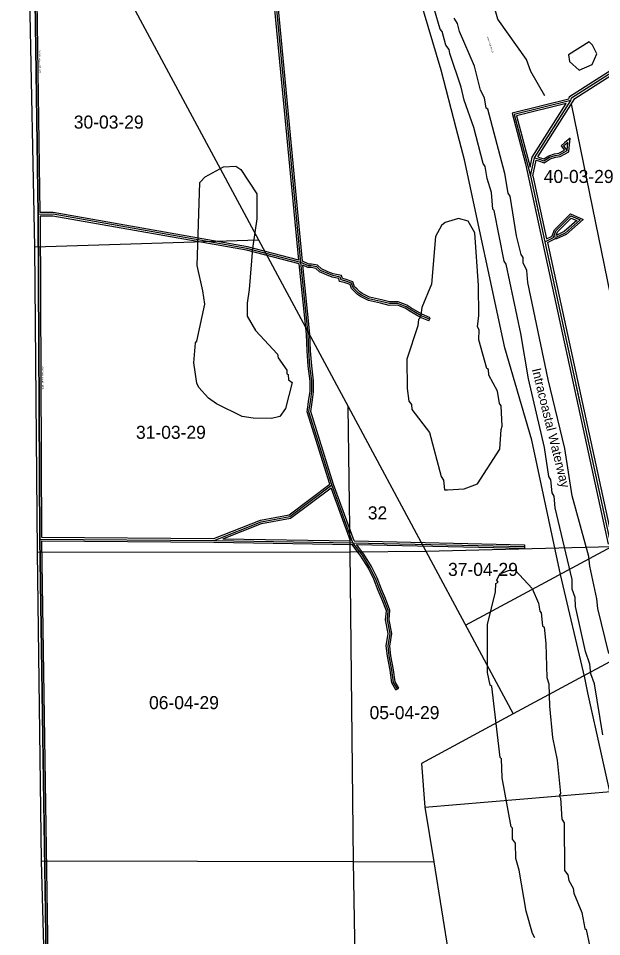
# Model space of a CAD drawing. Extents: x 418523 to 616617, y 1878279 to 2196743.
# Drawn here: x 518177 to 528234, y 2123964 to 2139807 of the extents above; entities that cross this region are included whole.
import ezdxf

# ---------------------------------------------------------------- set-up
doc = ezdxf.new("R2010")
doc.units = 0
for name, color, linetype in [('Level 1', 7, 'Continuous'), ('Level 10', 7, 'Continuous'), ('Level 2', 7, 'Continuous'), ('Level 22', 7, 'Continuous'), ('Level 23', 7, 'Continuous'), ('Level 31', 7, 'Continuous'), ('Level 32', 7, 'Continuous'), ('Level 34', 7, 'Continuous'), ('Level 41', 7, 'Continuous'), ('Level 5', 7, 'Continuous'), ('Level 55', 7, 'Continuous'), ('Level 7', 7, 'Continuous'), ('Level 8', 7, 'Continuous')]:
    doc.layers.add(name, color=color, linetype=linetype)

msp = doc.modelspace()

# ---------------------------------------------------------------- linework, layer by layer
at = {"layer": 'Level 1'}
for p, q in [((518462.465, 2135863.104), (518348.367, 2141259.564)), ((519965.071, 2140360.836), (522316.11, 2135985.383)), ((518462.465, 2135863.104), (522316.11, 2135985.383)), ((522316.11, 2135985.383), (523861.072, 2133110.1)), ((518504.594, 2130597.928), (518462.465, 2135863.104)), ((523897.962, 2130603.473), (523861.072, 2133110.1)), ((523861.072, 2133110.1), (525201.803, 2130614.903)), ((532243.044, 2130792.579), (526710.735, 2127806.673)), ((518504.594, 2130597.928), (523897.962, 2130603.473)), ((518577.788, 2125272.191), (518504.594, 2130597.928)), ((523897.962, 2130603.473), (525201.803, 2130614.903)), ((523956.884, 2125257.898), (523897.962, 2130603.473)), ((525201.803, 2130614.903), (528410.085, 2130695.816)), ((525201.803, 2130614.903), (526710.735, 2127806.673)), ((525884.798, 2129338.762), (528410.085, 2130695.816)), ((526710.735, 2127806.673), (525128.474, 2126952.692)), ((525128.474, 2126952.692), (525187.281, 2126200.346)), ((525187.281, 2126200.346), (528462.31, 2126474.807)), ((525187.281, 2126200.346), (525338.902, 2125256.271)), ((518720.675, 2119931.434), (518577.788, 2125272.191)), ((518577.788, 2125272.191), (523956.884, 2125257.898)), ((523956.884, 2125257.898), (525338.902, 2125256.271)), ((524045.598, 2120036.149), (523956.884, 2125257.898)), ((525338.901, 2125256.271), (526043.429, 2120869.498))]:
    msp.add_line(p, q, dxfattribs=at)
at = {"layer": 'Level 10'}
msp.add_lwpolyline([(518920.585, 2105742.49), (518855.42, 2110390.494), (518547.021, 2130824.007), (518519.914, 2136425.148), (518443.81, 2141735.281), (518425.805, 2141993.287), (518399.789, 2142835.308), (518384.765, 2144030.338), (518300.719, 2146401.396), (518324.719, 2146435.398), (518325.717, 2146508.4), (518312.717, 2146489.399), (518176.63, 2150940.51), (518184.63, 2150941.51), (518185.667, 2151205.834)], dxfattribs=at)
at = {"layer": 'Level 22'}
for p, q in [((527714.251, 2138434.701), (529380.745, 2139501.304)), ((527074.381, 2137397.941), (527703.672, 2138391.096)), ((527703.672, 2138391.096), (527704.306, 2138391.821)), ((527704.304, 2138391.094), (527703.672, 2138391.096)), ((527704.306, 2138391.821), (527714.251, 2138434.701)), ((527007.905, 2137093.047), (527074.381, 2137397.941)), ((527007.905, 2137093.047), (527255.284, 2135953.467)), ((527255.284, 2135953.467), (528385.785, 2130743.679))]:
    msp.add_line(p, q, dxfattribs=at)
at = {"layer": 'Level 23'}
for p, q in [((527678.966, 2138459.608), (529325.08, 2139513.167)), ((527771.972, 2138424.15), (529374.635, 2139449.901)), ((527036.807, 2137413.374), (527624.237, 2138340.464)), ((527132.852, 2137415.481), (527771.972, 2138424.15)), ((527668.203, 2138413.201), (527678.966, 2138459.609)), ((526999.408, 2137241.847), (527036.807, 2137413.374)), ((527048.841, 2137093.028), (527107.009, 2137359.808)), ((526922.83, 2137296.399), (527216.195, 2135944.981)), ((527048.842, 2137093.027), (527285.72, 2136001.82)), ((527216.194, 2135944.984), (528346.694, 2130735.196)), ((527298.83, 2135941.417), (528419.155, 2130778.526))]:
    msp.add_line(p, q, dxfattribs=at)
at = {"layer": 'Level 31'}
for p, q in [((527703.672, 2138391.096), (526727.389, 2138148.738)), ((526727.389, 2138148.738), (527007.905, 2137093.047)), ((518519.741, 2136425.096), (518546.749, 2130824.246)), ((523945.94, 2130761.135), (523583.1, 2131757.141)), ((518546.749, 2130824.246), (518855.02, 2110390.276)), ((518546.749, 2130824.246), (521549.992, 2130800.546)), ((521549.992, 2130800.546), (523945.94, 2130761.135)), ((523945.94, 2130761.135), (526905.752, 2130696.218))]:
    msp.add_line(p, q, dxfattribs=at)
for points in [[(523047.834, 2135596.709), (522602.31, 2140268.071), (522554.647, 2140447.181), (522488.078, 2140638.727), (522391.923, 2140772.556), (522315.375, 2140912.86), (522186.037, 2141126.824), (522056.93, 2141402.251), (521995.28, 2141641.057), (521933.593, 2141870.046), (521885.9, 2142039.701), (521791.092, 2142449.201)], [(518425.359, 2141993.122), (518443.64, 2141734.835), (518519.741, 2136425.096)], [(527638.681, 2137525.032), (527653.725, 2137669.361), (527614.91, 2137635.495)], [(527074.381, 2137397.941), (527156.128, 2137379.464), (527237.828, 2137347.531), (527334.709, 2137409.375), (527431.165, 2137441.034), (527508.283, 2137453.124), (527638.681, 2137525.032)], [(527614.91, 2137635.495), (527576.094, 2137601.628), (527638.681, 2137525.032)], [(523047.834, 2135596.709), (522118.411, 2135838.731), (518775.305, 2136427.031), (518519.741, 2136425.096)], [(527411.028, 2136044.559), (527446.127, 2136142.992), (527704.17, 2136397.742), (527861.869, 2136328.443), (527603.926, 2136101.696)], [(527603.926, 2136101.696), (527445.72, 2136028.433), (527411.028, 2136044.559)], [(527255.284, 2135953.467), (527404.648, 2136026.761), (527411.028, 2136044.559)], [(525266.304, 2134614.64), (525121.836, 2134674.808), (524929.548, 2134788.977), (524862.103, 2134832.501), (524717.933, 2134887.216), (524573.24, 2134884.834), (524428.695, 2134922.821), (524221.626, 2134967.948), (524091.714, 2135033.523), (524043.498, 2135065.704), (523995.655, 2135113.158), (523947.494, 2135160.251), (523919.031, 2135238.183), (523803.24, 2135277.522), (523740.749, 2135293.026), (523726.4, 2135342.904), (523596.352, 2135371.022), (523500.141, 2135408.836), (523384.702, 2135457.994), (523322.07, 2135520.778), (523225.778, 2135536.408), (523177.771, 2135539.131), (523047.834, 2135596.709)], [(523583.1, 2131757.141), (523187.775, 2133019.853), (523217.299, 2133230.681), (523237.073, 2133367.716), (523237.747, 2133551.011), (523205.209, 2133808.983), (523186.581, 2134069.814), (523173.428, 2134358.627), (523047.834, 2135596.709)], [(521549.992, 2130800.546), (522361.249, 2131120.843), (522857.932, 2131214.652), (523583.1, 2131757.141)], [(524713.035, 2128237.641), (524645.832, 2128351.356), (524617.536, 2128563.85), (524570.395, 2128806.961), (524551.748, 2128979.053), (524586.331, 2129192.408), (524538.855, 2129430.066), (524553.979, 2129592.215), (524477.6, 2129788.155), (524410.568, 2129947.693), (524334.182, 2130141.088), (524238.528, 2130335.645), (524109.125, 2130545.601), (523945.94, 2130761.135)]]:
    msp.add_lwpolyline(points, dxfattribs=at)
at = {"layer": 'Level 32'}
for p, q in [((527668.203, 2138413.201), (526690.563, 2138170.506)), ((527624.237, 2138340.464), (526764.215, 2138126.968)), ((526690.563, 2138170.506), (526922.83, 2137296.399)), ((526764.215, 2138126.968), (526999.408, 2137241.847)), ((518549.886, 2136395.321), (518576.607, 2130854.011)), ((527587.38, 2136127.095), (527449.551, 2136063.268)), ((527298.83, 2135941.417), (527428.784, 2136005.186)), ((527458.327, 2136001.21), (527428.784, 2136005.186)), ((527620.474, 2136076.297), (527458.327, 2136001.21)), ((525254.77, 2134586.945), (525277.837, 2134642.335)), ((523902.822, 2130791.848), (523568.735, 2131708.927)), ((523967.106, 2130790.677), (523611.525, 2131766.761)), ((518576.607, 2130854.011), (521544.399, 2130830.591)), ((518577.209, 2130794.002), (518884.621, 2110416.953)), ((518577.21, 2130794.002), (521549.756, 2130770.546)), ((521549.756, 2130770.546), (523930.84, 2130731.377)), ((521701.378, 2130828.06), (523902.822, 2130791.848)), ((523967.106, 2130790.677), (526906.41, 2130726.211)), ((524007.309, 2130729.78), (526905.095, 2130666.224)), ((526906.41, 2130726.211), (526905.095, 2130666.224)), ((524687.207, 2128222.378), (524738.862, 2128252.905))]:
    msp.add_line(p, q, dxfattribs=at)
for points in [[(523076.033, 2135617.027), (522631.94, 2140273.389), (522583.351, 2140455.975), (522514.985, 2140652.693), (522417.37, 2140788.554), (522341.392, 2140927.811), (522212.53, 2141140.99), (522085.279, 2141412.454), (522024.288, 2141648.709), (521962.519, 2141878.007), (521914.97, 2142047.148), (521820.97, 2142453.159)], [(523013.898, 2135636.546), (522572.681, 2140262.753), (522525.942, 2140438.387), (522461.171, 2140624.761), (522366.476, 2140756.558), (522289.357, 2140897.908), (522159.545, 2141112.658), (522028.58, 2141392.046), (521966.271, 2141633.406), (521904.668, 2141862.085), (521856.83, 2142032.253), (521767.595, 2142417.683)], [(518456.771, 2141974.246), (518473.625, 2141736.11), (518549.313, 2136455.321)], [(527666.896, 2137506.331), (527691.47, 2137742.109), (527595.186, 2137658.101)], [(527132.852, 2137415.481), (527164.945, 2137408.229), (527234.542, 2137381.026), (527321.756, 2137436.699), (527424.117, 2137470.296), (527498.42, 2137481.945), (527592.676, 2137533.921)], [(527595.186, 2137658.101), (527534.484, 2137605.139), (527592.676, 2137533.921)], [(527107.009, 2137359.808), (527147.311, 2137350.699), (527241.114, 2137314.036), (527347.66, 2137382.05), (527438.212, 2137411.771), (527518.146, 2137424.303), (527666.896, 2137506.331)], [(523013.898, 2135636.546), (522124.8, 2135868.068), (518777.811, 2136457.051), (518549.312, 2136455.321)], [(527382.77, 2136054.636), (527420.171, 2136159.526), (527697.589, 2136433.403), (527917.018, 2136336.978), (527620.474, 2136076.297)], [(523020.092, 2135572.931), (522112.021, 2135809.393), (518772.799, 2136397.01), (518549.886, 2136395.322)], [(527449.551, 2136063.268), (527472.083, 2136126.459), (527710.75, 2136362.081), (527806.72, 2136319.908), (527587.38, 2136127.095)], [(527285.72, 2136001.82), (527380.512, 2136048.336), (527382.788, 2136054.684)], [(525277.837, 2134642.335), (525135.329, 2134701.687), (524945.345, 2134814.488), (524875.708, 2134859.426), (524723.195, 2134917.307), (524576.873, 2134914.899), (524435.704, 2134951.998), (524231.74, 2134996.449), (524106.855, 2135059.486), (524062.565, 2135089.047), (524016.705, 2135134.534), (523973.337, 2135176.94), (523942.283, 2135261.968), (523811.692, 2135306.336), (523764.79, 2135317.972), (523750.273, 2135368.436), (523605.066, 2135399.832), (523511.507, 2135436.603), (523401.822, 2135483.311), (523336.455, 2135548.836), (523229.039, 2135566.272), (523184.927, 2135568.774), (523076.033, 2135617.027)], [(523548.125, 2131768.443), (523157.128, 2133017.331), (523187.596, 2133234.905), (523207.08, 2133369.926), (523207.74, 2133549.181), (523175.342, 2133806.036), (523156.63, 2134068.063), (523143.497, 2134356.43), (523020.092, 2135572.931)], [(523611.525, 2131766.761), (523218.421, 2133022.376), (523247, 2133226.458), (523267.065, 2133365.508), (523267.754, 2133552.841), (523235.075, 2133811.931), (523216.534, 2134071.565), (523203.36, 2134360.826), (523082.894, 2135548.358)], [(525254.77, 2134586.945), (525108.344, 2134647.929), (524913.751, 2134763.466), (524848.497, 2134805.576), (524712.671, 2134857.124), (524569.608, 2134854.769), (524421.685, 2134893.643), (524211.513, 2134939.447), (524076.572, 2135007.561), (524024.43, 2135042.361), (523974.604, 2135091.782), (523921.65, 2135143.561), (523895.78, 2135214.398), (523794.788, 2135248.709), (523716.708, 2135268.081), (523702.528, 2135317.371), (523587.639, 2135342.212), (523488.775, 2135381.068), (523367.583, 2135432.676), (523307.684, 2135492.72), (523222.517, 2135506.544), (523170.615, 2135509.487), (523082.895, 2135548.358)], [(521544.399, 2130830.591), (522352.881, 2131149.794), (522845.53, 2131242.841), (523548.125, 2131768.443)], [(521701.378, 2130828.06), (522369.616, 2131091.892), (522870.334, 2131186.463), (523568.735, 2131708.927)], [(524687.207, 2128222.378), (524616.899, 2128341.346), (524587.915, 2128559.01), (524540.705, 2128802.483), (524521.485, 2128979.851), (524555.849, 2129191.852), (524508.577, 2129428.488), (524523.448, 2129587.933), (524449.79, 2129776.894), (524382.785, 2129936.371), (524306.725, 2130128.94), (524212.237, 2130321.123), (524084.34, 2130528.636), (523930.84, 2130731.377)], [(524738.862, 2128252.905), (524674.765, 2128361.366), (524647.158, 2128568.689), (524600.085, 2128811.441), (524582.011, 2128978.254), (524616.814, 2129192.965), (524569.133, 2129431.644), (524584.509, 2129596.496), (524505.41, 2129799.416), (524438.352, 2129959.016), (524361.64, 2130153.236), (524264.819, 2130350.166), (524133.911, 2130562.564), (524007.308, 2130729.781)]]:
    msp.add_lwpolyline(points, dxfattribs=at)
at = {"layer": 'Level 5'}
for points in [[(527254.744, 2138472.366), (527014.321, 2138889.963), (526939.985, 2139098.638), (526442.053, 2139792.191), (526318.481, 2140242.751), (526344.695, 2140617.821), (526479.479, 2141050.852)], [(528252.59, 2127448.338), (528113.71, 2128324.119), (528047.575, 2128499.413), (528031.461, 2128666.207), (527957.145, 2128883.181), (527784.597, 2129659.05), (527776.784, 2129817.443), (527727.22, 2129959.326), (527727.747, 2130126.051), (527431.647, 2131360.819), (527415.633, 2131560.953), (527382.48, 2131619.405), (527358.216, 2131844.59), (527325.034, 2131903.041), (527251.643, 2132403.453), (526972.055, 2133588.13), (526841.256, 2134372.208), (526586.679, 2135565.126), (526553.497, 2135615.276), (526381.306, 2136491.157), (526356.355, 2136516.257), (526332.3, 2136799.764), (526258.054, 2137041.75), (526225.359, 2137250.285), (526192.177, 2137300.406), (526027.502, 2137926.19), (525862.28, 2138393.55), (525813.015, 2138618.795), (525614.83, 2139202.987), (525606.728, 2139269.719), (525548.605, 2139344.941), (525482.66, 2139578.556), (525449.478, 2139620.366), (525350.52, 2139954.154)], [(526039.271, 2138984.876), (525782.765, 2139577.569), (525749.911, 2139719.421), (525691.849, 2139811.284)], [(528357.164, 2128848.525), (528167.935, 2129624.432), (528151.821, 2129791.226), (528028.638, 2130358.49), (528012.485, 2130525.283), (527724.108, 2131568.276), (527601.74, 2132385.636), (527313.851, 2133578.683), (526960.801, 2135247.131), (526944.817, 2135455.606), (526878.543, 2135589.189), (526878.841, 2135680.891), (526845.66, 2135731.032), (526763.342, 2136056.42), (526657.216, 2136740.356), (526624.035, 2136790.477), (526566.787, 2137132.465), (526270.27, 2138242.15), (526245.33, 2138258.92), (526212.535, 2138434.084), (526146.301, 2138567.696), (526039.271, 2138984.876)]]:
    msp.add_lwpolyline(points, dxfattribs=at)
msp.add_lwpolyline([(527848.015, 2138912.262), (528073.428, 2139011.577), (528149.075, 2139194.712), (528074.531, 2139345.026), (528016.379, 2139403.576), (527665.497, 2139179.647), (527681.78, 2139062.875), (527848.015, 2138912.262)], close=True, dxfattribs=at)
at = {"layer": 'Level 55'}
for p, q in [((527704.304, 2138391.094), (527704.306, 2138391.821)), ((529140.104, 2131332), (527716.45, 2138331.374))]:
    msp.add_line(p, q, dxfattribs=at)
at = {"layer": 'Level 7'}
for points in [[(522226.48, 2132911.686), (522034.805, 2132937.355), (521593.693, 2133155.536), (521452.309, 2133256.037), (521286.172, 2133439.96), (521253.08, 2133515.111), (521204.212, 2133865.41), (521230.326, 2134207.099), (521255.436, 2134240.38), (521390.866, 2134873.487), (521358.311, 2135107.033), (521259.671, 2135540.822), (521306.024, 2136974.549), (521398.044, 2137074.292), (521715.386, 2137248.3), (521923.82, 2137255.982), (522015.323, 2137197.341), (522289.085, 2136779.604), (522287.654, 2136346.113), (522210.993, 2135837.86), (522158.655, 2135129.431), (522124.56, 2134896.105), (522123.814, 2134671.029), (522264.711, 2134420.475), (522646.876, 2134010.748), (522655.017, 2133952.366), (522804.355, 2133735.122), (522804.155, 2133676.771), (522829.136, 2133660.031), (522837.178, 2133568.299), (522895.37, 2133526.418), (522785.527, 2133076.616), (522685.038, 2132935.231), (522543.225, 2132902.339), (522226.48, 2132911.686)], [(525573.666, 2131675.318), (525865.501, 2131691.041), (526090.844, 2131773.686), (526476.269, 2132372.655), (526502.383, 2132714.353), (526519.252, 2132772.645), (526503.725, 2133122.834), (526470.504, 2133164.615), (526437.849, 2133373.149), (526288.67, 2133648.745), (526280.669, 2133748.777), (526255.718, 2133765.547), (526115.605, 2134257.858), (526124.492, 2134432.883), (526091.31, 2134483.004), (526116.977, 2134683.009), (526110.337, 2135199.902), (526046.608, 2136108.754), (525930.552, 2136309.228), (525763.958, 2136351.467), (525538.655, 2136285.494), (525471.795, 2136235.701), (525371.137, 2136044.296), (525301.771, 2135219.185), (525133.746, 2134819.603), (525108.15, 2134644.638), (525074.71, 2134611.387), (525066.011, 2134503.044), (524872.419, 2133928.458), (524879.089, 2133419.905), (524911.744, 2133203.06), (524953.235, 2133144.579), (524961.277, 2133061.177), (525268.451, 2132660.02), (525466.04, 2131900.753), (525507.521, 2131842.271), (525523.645, 2131675.477), (525573.666, 2131675.318)]]:
    msp.add_lwpolyline(points, close=True, dxfattribs=at)
msp.add_lwpolyline([(527082.426, 2123942.529), (527040.974, 2124017.681), (526933.835, 2124401.519), (526811.108, 2125110.536), (526753.403, 2125310.77), (526745.948, 2125577.566), (526696.125, 2125644.417), (526696.752, 2125836.162), (526671.841, 2125861.263), (526516.191, 2126703.732), (526508.895, 2127028.881), (526483.984, 2127053.991), (526337.917, 2128279.931), (526313.006, 2128305.001), (526263.67, 2128521.906), (526266.345, 2129347.206), (526401.586, 2129913.662), (526410.374, 2130055.346), (526452.154, 2130080.216), (526427.243, 2130113.637), (526477.621, 2130221.841), (526627.843, 2130279.703), (526744.575, 2130287.645), (527035.337, 2129969.92), (527142.894, 2129719.505), (527167.447, 2129577.681), (527192.358, 2129552.611), (527216.653, 2129327.426), (527241.564, 2129302.355), (527273.99, 2129018.788), (527288.772, 2128435.204), (527321.765, 2128326.701), (527337.192, 2127943.201), (527385.454, 2127401.169), (527467.543, 2127009.1), (527524.005, 2126433.696), (527498.896, 2126400.415), (527523.737, 2126350.334), (527547.575, 2125991.765), (527589.027, 2125924.944), (527594.723, 2125107.953), (527652.845, 2125032.761), (527669.198, 2124932.66), (527743.762, 2124799.046), (527751.844, 2124715.645), (527892.483, 2124381.738), (527941.59, 2124106.471), (527966.56, 2124089.701), (528032.278, 2123789.394)], dxfattribs=at)
at = {"layer": 'Level 8'}
msp.add_lwpolyline([(529246.386, 2122501.904), (528796.338, 2124519.951), (528469.301, 2126051.986), (527998.25, 2128172.034), (527945.245, 2128430.04), (527526.201, 2130212.081), (527030.146, 2132529.134), (526564.106, 2134121.169), (525868.03, 2137364.244), (525725.016, 2137915.256), (525465.992, 2138914.279), (524874.943, 2140906.323), (524508.91, 2142238.353), (524129.877, 2143586.383), (523789.848, 2144777.41), (523409.817, 2145998.436), (523089.79, 2147101.461), (522863.776, 2147608.471), (522534.762, 2148033.479), (522034.741, 2148670.49), (521425.72, 2149219.498), (521230.71, 2149523.504), (520707.675, 2150891.533), (520599.66, 2151196.571)], dxfattribs=at)

# ---------------------------------------------------------------- texts
at = {"layer": 'Level 2'}
for s, p in [('30-03-29', (519132.226, 2137905.065)), ('40-03-29', (527235.745, 2136966.671)), ('31-03-29', (520204.82, 2132552.831)), ('32', (524202.764, 2131163.091)), ('37-04-29', (525585.666, 2130187.797)), ('06-04-29', (520429.917, 2127888.908)), ('05-04-29', (524232.639, 2127716.647))]:
    msp.add_text(s, height=225, dxfattribs=at).set_placement(p)
at = {"layer": 'Level 34'}
for s, height, rotation, p in [('N ROSCOE BLVD', 24.99916, 289.0830028, (526251.997, 2139484.609)), ('CORPORATE LIMIT 1975', 25, 270.8200361, (518529.878, 2139264.698)), ('STATE HWY 210A', 25, 57.6393555, (527326.968, 2137773.229)), ('STATE HWY 210A', 25, 282.2467222, (527090.599, 2136653.189)), ('CORPORATE LIMIT 1975', 25, 270.2751861, (518583.127, 2133809.537)), ('STATE HWY 210A', 25, 282.2420889, (527779.55, 2133478.507))]:
    msp.add_text(s, height=height, rotation=rotation, dxfattribs=at).set_placement(p)
at = {"layer": 'Level 41'}
msp.add_text('Intracoastal Waterway', height=160, rotation=283.8497083, dxfattribs=at).set_placement((527029.644, 2133750.761))

doc.saveas('drawing.dxf')
